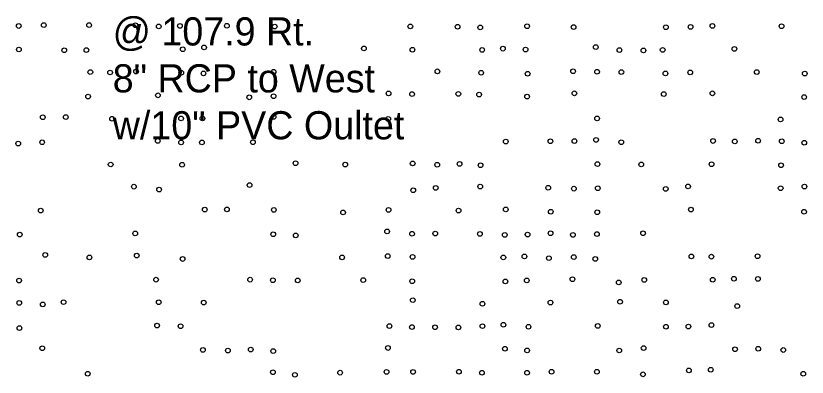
# Model space of a CAD drawing. Extents: x 20503438 to 20508873, y 7964251 to 7984667.
# Drawn here: x 20505367.4 to 20505704.7, y 7970230.2 to 7970384.2 of the extents above; entities that cross this region are included whole.
import ezdxf

# ---------------------------------------------------------------- set-up
doc = ezdxf.new("R2010")
doc.units = 0
doc.layers.add('SurSurveyPoints', color=7, linetype='Continuous')
doc.layers.add('SurTxtDrainage', color=7, linetype='Continuous')

msp = doc.modelspace()

# ---------------------------------------------------------------- linework, layer by layer
at = {"layer": 'SurSurveyPoints'}
for centre in [(20505368.57, 7970379.83), (20505379.28, 7970380.21), (20505398.61, 7970380.2), (20505418.31, 7970380.12), (20505428.26, 7970379.63), (20505437.3, 7970379.84), (20505457.32, 7970379.91), (20505477.69, 7970379.55), (20505535.52, 7970379.67), (20505555.68, 7970379.53), (20505565.33, 7970379.22), (20505585.3, 7970379.73), (20505605.13, 7970379.39), (20505644.44, 7970379.32), (20505654.96, 7970379.42), (20505664.32, 7970379.85), (20505693.76, 7970379.74), (20505447.58, 7970370.69), (20505614.58, 7970370.83), (20505368.66, 7970369.81), (20505388.01, 7970369.49), (20505397.41, 7970369.59), (20505438.52, 7970369.9), (20505515.74, 7970370.24), (20505536.41, 7970369.72), (20505566.14, 7970369.63), (20505574.96, 7970370.17), (20505584.63, 7970369.8), (20505624.65, 7970369.57), (20505634.88, 7970369.41), (20505643.08, 7970369.66), (20505673.64, 7970370.07), (20505418.59, 7970360.37), (20505477.23, 7970360.35), (20505547.06, 7970360.5), (20505604.91, 7970360.53), (20505615.12, 7970360.32), (20505399.11, 7970360.18), (20505407.53, 7970360.01), (20505437.86, 7970359.87), (20505447.35, 7970359.64), (20505565.71, 7970359.9), (20505585.53, 7970359.5), (20505625.46, 7970360.19), (20505644.27, 7970359.6), (20505654.83, 7970360.06), (20505683.19, 7970360.19), (20505703.68, 7970359.55), (20505427.92, 7970350.28), (20505526.23, 7970351.12), (20505536.25, 7970350.79), (20505555.98, 7970350.9), (20505564.84, 7970350.63), (20505605.44, 7970351.13), (20505643.55, 7970350.81), (20505664.27, 7970351.13), (20505398.15, 7970349.75), (20505466.87, 7970349.43), (20505477.24, 7970349.89), (20505585.3, 7970349.72), (20505703.4, 7970349.53), (20505378.86, 7970340.97), (20505388.64, 7970340.98), (20505408.37, 7970340.3), (20505437.77, 7970340.42), (20505446.9, 7970340.42), (20505477.24, 7970341.1), (20505526.08, 7970340.24), (20505615.14, 7970340.43), (20505693.32, 7970340.01), (20505378.58, 7970330.28), (20505427.88, 7970330.83), (20505437.82, 7970330.19), (20505446.69, 7970330.19), (20505468.43, 7970330.28), (20505576.2, 7970330.58), (20505595.23, 7970330.69), (20505605.47, 7970330.78), (20505614.68, 7970331.28), (20505625.44, 7970330.3), (20505664.57, 7970330.82), (20505673.82, 7970330.61), (20505683.76, 7970330.94), (20505693.87, 7970330.69), (20505703.45, 7970330.09), (20505368.35, 7970329.73), (20505407.78, 7970320.8), (20505438.23, 7970320.68), (20505486.58, 7970321.34), (20505507.75, 7970320.75), (20505536.51, 7970321.26), (20505546.97, 7970320.66), (20505556.51, 7970321.03), (20505565.45, 7970320.48), (20505615.27, 7970320.97), (20505633.96, 7970320.83), (20505663.91, 7970320.92), (20505693.55, 7970320.45), (20505417.67, 7970311.35), (20505428.43, 7970310.11), (20505467.02, 7970312.02), (20505536.74, 7970309.81), (20505546.34, 7970310.81), (20505565.31, 7970311.41), (20505594.29, 7970310.88), (20505605.23, 7970310.5), (20505615.42, 7970310.68), (20505644.38, 7970310.4), (20505653.89, 7970311.43), (20505693.38, 7970310.68), (20505703.51, 7970311.42), (20505377.96, 7970301.15), (20505447.9, 7970301.57), (20505457.36, 7970301.68), (20505477.33, 7970301.45), (20505506.84, 7970300.36), (20505526.22, 7970301.45), (20505556.06, 7970301.17), (20505576.22, 7970301.65), (20505595.4, 7970300.67), (20505615.17, 7970300.44), (20505655.15, 7970301.57), (20505703.34, 7970300.64), (20505369, 7970290.92), (20505418.23, 7970291.41), (20505477.06, 7970291.06), (20505486.67, 7970290.58), (20505525.61, 7970292.25), (20505536.26, 7970291.28), (20505546.14, 7970291.39), (20505565.16, 7970291.21), (20505575.77, 7970290.8), (20505585.5, 7970290.96), (20505595.3, 7970291.48), (20505604.84, 7970290.81), (20505615.08, 7970291.15), (20505634.72, 7970291.5), (20505379.86, 7970282.24), (20505398.74, 7970281.21), (20505418.87, 7970281.98), (20505438.46, 7970280.53), (20505506.44, 7970281.2), (20505525.91, 7970281.79), (20505536.45, 7970281.42), (20505575.16, 7970281.17), (20505584.16, 7970281.61), (20505594.56, 7970280.88), (20505605.2, 7970281.32), (20505614.35, 7970280.56), (20505655.33, 7970281.64), (20505663.85, 7970281.52), (20505683.52, 7970281.73), (20505368.74, 7970271.36), (20505427.11, 7970271.72), (20505467.23, 7970271.72), (20505476.92, 7970271.5), (20505487.52, 7970271.41), (20505515.42, 7970271.53), (20505536.33, 7970271.06), (20505576.02, 7970270.99), (20505585.17, 7970271.39), (20505604.63, 7970271.9), (20505624.36, 7970270.54), (20505635.2, 7970271.6), (20505664.41, 7970271.71), (20505673.43, 7970272.13), (20505683.67, 7970272.03), (20505536.57, 7970262.98), (20505368.78, 7970261.78), (20505378.83, 7970261.18), (20505387.68, 7970262.13), (20505428.25, 7970262.08), (20505447.44, 7970261.95), (20505566.26, 7970261.45), (20505595.24, 7970261.97), (20505624.9, 7970262.28), (20505644.45, 7970262.05), (20505674.86, 7970260.45), (20505575.17, 7970252.49), (20505663.88, 7970252.37), (20505368.91, 7970251.11), (20505427.56, 7970252.12), (20505437.61, 7970251.87), (20505526.61, 7970251.95), (20505536.21, 7970251.52), (20505546.05, 7970251.41), (20505555.99, 7970251.39), (20505566.26, 7970251.9), (20505585.89, 7970251.63), (20505615.44, 7970251.99), (20505644.48, 7970251.66), (20505654.04, 7970251.75), (20505378.64, 7970242.51), (20505525.97, 7970242.6), (20505575.84, 7970242.3), (20505634.98, 7970242.56), (20505683.82, 7970242.28), (20505447.07, 7970241.76), (20505457.73, 7970241.51), (20505467.48, 7970241.94), (20505477.07, 7970241.25), (20505585.3, 7970241.55), (20505624.6, 7970241.53), (20505673.93, 7970242.06), (20505694.49, 7970241.74), (20505476.97, 7970232.27), (20505505.6, 7970232.08), (20505525.37, 7970232.41), (20505536.69, 7970232.38), (20505556.23, 7970232.48), (20505566.05, 7970232.05), (20505595.71, 7970232.45), (20505615.03, 7970232.45), (20505654.26, 7970233.05), (20505663.58, 7970233.35), (20505398.01, 7970231.63), (20505486.31, 7970231.16), (20505585.26, 7970232.02), (20505634.67, 7970231.37), (20505703.03, 7970231.6)]:
    msp.add_circle(centre, 1, dxfattribs=at)

# ---------------------------------------------------------------- texts
at = {"layer": 'SurTxtDrainage'}
for s, p in [('@ 107.9 Rt.', (20505408.65, 7970371.52)), ('8" RCP to West', (20505408.65, 7970351.52)), ('w/10" PVC Oultet', (20505408.65, 7970331.52))]:
    msp.add_text(s, height=12, dxfattribs=at).set_placement(p)

doc.saveas('drawing.dxf')
